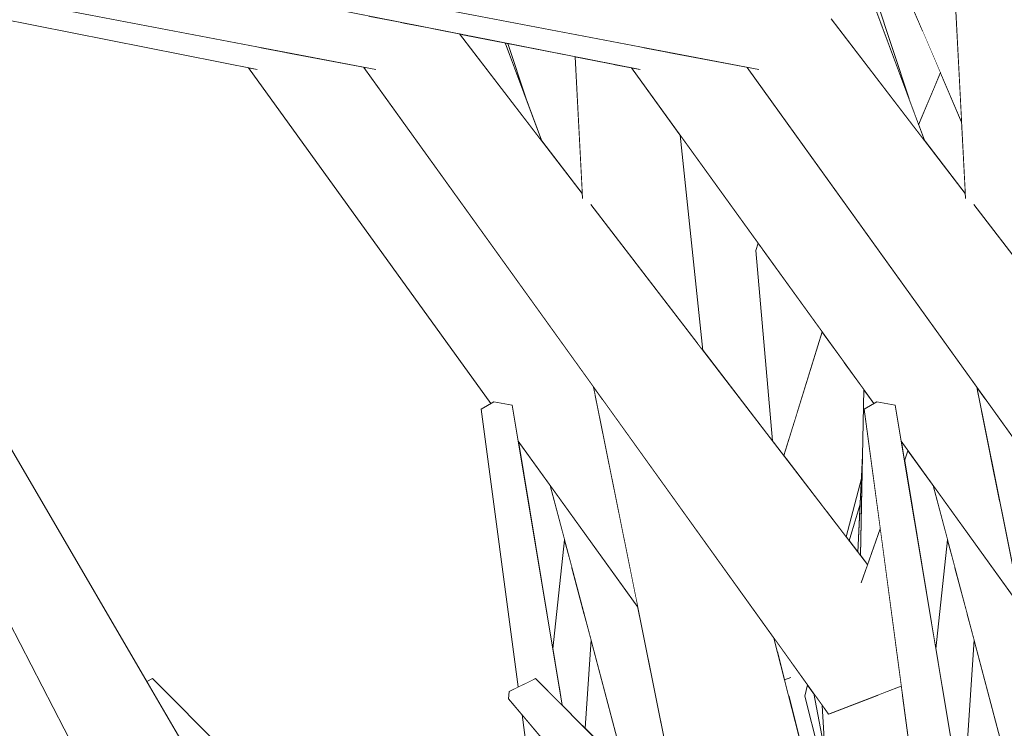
# Model space of a CAD drawing. Extents: x -289599 to -184549, y 66678 to 295474.
# Tile 475 of 656: x -250776 to -250657, y 71826 to 71912. Entities that reach past the tile are written whole.
import ezdxf

# ---------------------------------------------------------------- set-up
doc = ezdxf.new("R2010")
doc.units = 0
doc.header["$MEASUREMENT"] = 0
doc.linetypes.add('Wipeout_Contour', pattern=[1000, 0, -1000])
doc.layers.add('arch drzewa', color=8, linetype='Continuous')
doc.layers.add('Model drzwi', color=8, linetype='Continuous')
doc.layers.add('arch drzewa_Nr_Pióra__4', color=8, linetype='Continuous', lineweight=9)

msp = doc.modelspace()

# ---------------------------------------------------------------- wipeouts: each hides what was drawn before it
at = {"color": 254, "linetype": 'Wipeout_Contour', "lineweight": 0, "ltscale": 1022816.871110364}
msp.add_wipeout([(-250663.32, 71846.97), (-250664.44, 71830.88), (-250664.32, 71830.19), (-250662.98, 71845.67)], dxfattribs=at).dxf.layer = 'arch drzewa'
at = {"color": 254, "linetype": 'Wipeout_Contour', "lineweight": 0, "ltscale": 767099.983765}
msp.add_wipeout([(-250661.49, 71840.07), (-250661.67, 71821), (-250660.61, 71836.75)], dxfattribs=at).dxf.layer = 'arch drzewa'
at = {"color": 254, "linetype": 'Wipeout_Contour', "lineweight": 0, "ltscale": 4092481.19224571}
msp.add_wipeout([(-250800.44, 71916.19), (-250792.13, 71907.91), (-250777.71, 71861.19), (-250760.54, 71831.73), (-250759.84, 71832.08), (-250742.65, 71814.82), (-250735.85, 71797.05), (-250723.82, 71782.11), (-250714.4, 71821.68), (-250715.21, 71827.7), (-250716.84, 71829.63), (-250716.75, 71830.52), (-250715.66, 71831.06), (-250720.14, 71864.62), (-250718.97, 71865.31), (-250748.24, 71905.86)], dxfattribs=at).dxf.layer = 'Model drzwi'
at = {"color": 254, "linetype": 'Wipeout_Contour', "lineweight": 0, "ltscale": 1278708.736434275}
msp.add_wipeout([(-250686.71, 71884.7), (-250696.1, 71897.71), (-250693.37, 71871.73), (-250684.98, 71860.81), (-250686.98, 71883.81)], dxfattribs=at).dxf.layer = 'Model drzwi'
at = {"color": 254, "linetype": 'Wipeout_Contour', "lineweight": 0, "ltscale": 767222.391804}
msp.add_wipeout([(-250707.59, 71826.07), (-250702.75, 71821.21), (-250706.87, 71836.75)], dxfattribs=at).dxf.layer = 'Model drzwi'

# ---------------------------------------------------------------- next in the draw order: wipeouts: each hides what was drawn before it
at = {"color": 254, "linetype": 'Wipeout_Contour', "lineweight": 0, "ltscale": 1022925.503536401}
msp.add_wipeout([(-250697.33, 71907.7), (-250660.1, 71866.28), (-250660.3, 71867.3), (-250688.04, 71905.92)], dxfattribs=at).dxf.layer = 'arch drzewa'
at = {"color": 254, "linetype": 'Wipeout_Contour', "lineweight": 0, "ltscale": 767440.321427}
msp.add_wipeout([(-250758.47, 71818.72), (-250783.31, 71860.61), (-250787.08, 71858.02)], dxfattribs=at).dxf.layer = 'arch drzewa'
at = {"color": 254, "linetype": 'Wipeout_Contour', "lineweight": 0, "ltscale": 1022821.573307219}
msp.add_wipeout([(-250663.81, 71848.82), (-250665.24, 71835.67), (-250664.44, 71830.88), (-250663.32, 71846.97)], dxfattribs=at).dxf.layer = 'arch drzewa'
at = {"color": 254, "linetype": 'Wipeout_Contour', "lineweight": 0, "ltscale": 767229.57585}
msp.add_wipeout([(-250696.39, 71814.82), (-250713.58, 71832.08), (-250716.75, 71830.52)], dxfattribs=at).dxf.layer = 'arch drzewa'
at = {"color": 254, "linetype": 'Wipeout_Contour', "lineweight": 0, "ltscale": 1278849.357587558}
msp.add_wipeout([(-250708.79, 71907.21), (-250716.94, 71908.82), (-250714.73, 71902.11), (-250712.88, 71897.11), (-250707.94, 71890.68)], dxfattribs=at).dxf.layer = 'Model drzwi'
at = {"color": 254, "linetype": 'Wipeout_Contour', "lineweight": 0, "ltscale": 1023016.539928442}
msp.add_wipeout([(-250711.82, 71855.39), (-250715.68, 71860.75), (-250711.5, 71835.67), (-250710.07, 71848.82)], dxfattribs=at).dxf.layer = 'Model drzwi'

# ---------------------------------------------------------------- next in the draw order: wipeouts: each hides what was drawn before it
at = {"color": 254, "linetype": 'Wipeout_Contour', "lineweight": 0, "ltscale": 1022929.432846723}
msp.add_wipeout([(-250697.55, 71907.74), (-250658.11, 71856.41), (-250660.1, 71866.28), (-250697.33, 71907.7)], dxfattribs=at).dxf.layer = 'arch drzewa'
at = {"color": 254, "linetype": 'Wipeout_Contour', "lineweight": 0, "ltscale": 1534788.489971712}
msp.add_wipeout([(-250758.47, 71818.72), (-250787.08, 71858.02), (-250768.08, 71821.32), (-250762.42, 71820.35), (-250762.27, 71819.95), (-250760.3, 71816.52)], dxfattribs=at).dxf.layer = 'arch drzewa'
at = {"color": 254, "linetype": 'Wipeout_Contour', "lineweight": 0, "ltscale": 1534203.497450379}
msp.add_wipeout([(-250664.32, 71830.19), (-250662.79, 71821), (-250662.79, 71820.96), (-250661.67, 71821), (-250661.49, 71840.07), (-250662.98, 71845.67)], dxfattribs=at).dxf.layer = 'arch drzewa'
at = {"color": 254, "linetype": 'Wipeout_Contour', "lineweight": 0, "ltscale": 767212.762993}
msp.add_wipeout([(-250716.75, 71830.52), (-250701.5, 71813.93), (-250696.39, 71814.82)], dxfattribs=at).dxf.layer = 'arch drzewa'

# ---------------------------------------------------------------- next in the draw order: wipeouts: each hides what was drawn before it
at = {"color": 254, "linetype": 'Wipeout_Contour', "lineweight": 0, "ltscale": 1790207.914623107}
msp.add_wipeout([(-250701.83, 71905.83), (-250657.51, 71853.41), (-250658.11, 71856.41), (-250697.55, 71907.74), (-250700.23, 71908.25), (-250700.77, 71907.96), (-250700.95, 71905.66)], dxfattribs=at).dxf.layer = 'arch drzewa'
at = {"color": 254, "linetype": 'Wipeout_Contour', "lineweight": 0, "ltscale": 767425.896613}
msp.add_wipeout([(-250752.06, 71817.19), (-250777.71, 71861.19), (-250783.31, 71860.61)], dxfattribs=at).dxf.layer = 'arch drzewa'
at = {"color": 254, "linetype": 'Wipeout_Contour', "lineweight": 0, "ltscale": 767236.366895}
msp.add_wipeout([(-250701.5, 71813.93), (-250716.75, 71830.52), (-250716.84, 71829.63)], dxfattribs=at).dxf.layer = 'arch drzewa'

# ---------------------------------------------------------------- next in the draw order: wipeouts: each hides what was drawn before it
at = {"color": 254, "linetype": 'Wipeout_Contour', "lineweight": 0, "ltscale": 767282.476945}
msp.add_wipeout([(-250700.62, 71908.33), (-250700.77, 71907.96), (-250700.23, 71908.25)], dxfattribs=at).dxf.layer = 'arch drzewa'
at = {"color": 254, "linetype": 'Wipeout_Contour', "lineweight": 0, "ltscale": 2045799.931299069}
msp.add_wipeout([(-250701.98, 71905.86), (-250672.71, 71865.31), (-250672.34, 71865.53), (-250670.15, 71865.11), (-250669.42, 71860.75), (-250654.95, 71840.69), (-250657.51, 71853.41), (-250701.83, 71905.83)], dxfattribs=at).dxf.layer = 'arch drzewa'
at = {"color": 254, "linetype": 'Wipeout_Contour', "lineweight": 0, "ltscale": 767394.71907}
msp.add_wipeout([(-250783.31, 71860.61), (-250758.47, 71818.72), (-250752.06, 71817.19)], dxfattribs=at).dxf.layer = 'arch drzewa'
at = {"color": 254, "linetype": 'Wipeout_Contour', "lineweight": 0, "ltscale": 767218.342764}
msp.add_wipeout([(-250716.84, 71829.63), (-250702.87, 71813.06), (-250701.5, 71813.93)], dxfattribs=at).dxf.layer = 'arch drzewa'

# ---------------------------------------------------------------- next in the draw order: wipeouts: each hides what was drawn before it
at = {"color": 254, "linetype": 'Wipeout_Contour', "lineweight": 0, "ltscale": 1278699.288870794}
msp.add_wipeout([(-250676.7, 71925.17), (-250676.57, 71923.95), (-250668.47, 71902.11), (-250675.74, 71924.26), (-250676.38, 71924.32)], dxfattribs=at).dxf.layer = 'arch drzewa'
at = {"color": 254, "linetype": 'Wipeout_Contour', "lineweight": 0, "ltscale": 1278914.584704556}
msp.add_wipeout([(-250735.53, 71915), (-250774.66, 71920.24), (-250700.95, 71905.66), (-250700.77, 71907.96), (-250700.62, 71908.33)], dxfattribs=at).dxf.layer = 'arch drzewa'
at = {"color": 254, "linetype": 'Wipeout_Contour', "lineweight": 0, "ltscale": 767493.70194}
msp.add_wipeout([(-250774.55, 71818.72), (-250801.96, 71860.61), (-250808.43, 71858.02)], dxfattribs=at).dxf.layer = 'arch drzewa'
at = {"color": 254, "linetype": 'Wipeout_Contour', "lineweight": 0, "ltscale": 1022766.60539308}
msp.add_wipeout([(-250654.95, 71840.69), (-250665.56, 71855.39), (-250651.35, 71801.86), (-250647.27, 71802.49)], dxfattribs=at).dxf.layer = 'arch drzewa'
at = {"color": 254, "linetype": 'Wipeout_Contour', "lineweight": 0, "ltscale": 1022992.792340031}
msp.add_wipeout([(-250709.58, 71846.97), (-250710.7, 71830.88), (-250710.58, 71830.19), (-250709.24, 71845.67)], dxfattribs=at).dxf.layer = 'arch drzewa'
at = {"color": 254, "linetype": 'Wipeout_Contour', "lineweight": 0, "ltscale": 1022975.220228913}
msp.add_wipeout([(-250707.88, 71826.36), (-250707.59, 71826.07), (-250706.87, 71836.75), (-250707.75, 71840.07)], dxfattribs=at).dxf.layer = 'arch drzewa'
at = {"color": 254, "linetype": 'Wipeout_Contour', "lineweight": 0, "ltscale": 1023148.5004326}
msp.add_wipeout([(-250760.54, 71831.73), (-250757.24, 71826.07), (-250742.65, 71814.82), (-250759.84, 71832.08)], dxfattribs=at).dxf.layer = 'arch drzewa'

# ---------------------------------------------------------------- next in the draw order: linework, layer by layer
at = {"layer": 'arch drzewa_Nr_Pióra__4', "linetype": 'Continuous'}
for p, q in [((-250759.84, 71832.08), (-250760.54, 71831.73)), ((-250742.65, 71814.82), (-250759.84, 71832.08))]:
    msp.add_line(p, q, dxfattribs=at)

# ---------------------------------------------------------------- next in the draw order: wipeouts: each hides what was drawn before it
at = {"color": 254, "linetype": 'Wipeout_Contour', "lineweight": 0, "ltscale": 1022958.288333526}
msp.add_wipeout([(-250683.59, 71924.37), (-250677.89, 71911.77), (-250666.62, 71897.11), (-250676.57, 71923.95)], dxfattribs=at).dxf.layer = 'arch drzewa'
at = {"color": 254, "linetype": 'Wipeout_Contour', "lineweight": 0, "ltscale": 767143.153465}
msp.add_wipeout([(-250665.53, 71820.89), (-250672.34, 71865.53), (-250673.87, 71864.62)], dxfattribs=at).dxf.layer = 'arch drzewa'
at = {"color": 254, "linetype": 'Wipeout_Contour', "lineweight": 0, "ltscale": 1534891.746144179}
msp.add_wipeout([(-250774.55, 71818.72), (-250808.43, 71858.02), (-250787.55, 71821.67), (-250779.73, 71820.35), (-250779.58, 71819.95), (-250777.36, 71816.52)], dxfattribs=at).dxf.layer = 'arch drzewa'
at = {"color": 254, "linetype": 'Wipeout_Contour', "lineweight": 0, "ltscale": 1022997.494094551}
msp.add_wipeout([(-250711.5, 71835.67), (-250710.7, 71830.88), (-250709.58, 71846.97), (-250710.07, 71848.82)], dxfattribs=at).dxf.layer = 'arch drzewa'

# ---------------------------------------------------------------- next in the draw order: wipeouts: each hides what was drawn before it
at = {"color": 254, "linetype": 'Wipeout_Contour', "lineweight": 0, "ltscale": 767125.740217}
msp.add_wipeout([(-250673.87, 71864.62), (-250668.14, 71821.68), (-250665.53, 71820.89)], dxfattribs=at).dxf.layer = 'arch drzewa'
at = {"color": 254, "linetype": 'Wipeout_Contour', "lineweight": 0, "ltscale": 767483.330116}
msp.add_wipeout([(-250772.17, 71817.19), (-250799.46, 71861.19), (-250801.96, 71860.61)], dxfattribs=at).dxf.layer = 'arch drzewa'
at = {"color": 254, "linetype": 'Wipeout_Contour', "lineweight": 0, "ltscale": 1278730.438744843}
msp.add_wipeout([(-250709.24, 71845.67), (-250710.58, 71830.19), (-250710.36, 71828.85), (-250707.88, 71826.36), (-250707.75, 71840.07)], dxfattribs=at).dxf.layer = 'arch drzewa'

# ---------------------------------------------------------------- next in the draw order: wipeouts: each hides what was drawn before it
at = {"color": 254, "linetype": 'Wipeout_Contour', "lineweight": 0, "ltscale": 767137.245342}
msp.add_wipeout([(-250662.79, 71821), (-250670.15, 71865.11), (-250672.34, 71865.53)], dxfattribs=at).dxf.layer = 'arch drzewa'
at = {"color": 254, "linetype": 'Wipeout_Contour', "lineweight": 0, "ltscale": 767446.98041}
msp.add_wipeout([(-250801.96, 71860.61), (-250774.55, 71818.72), (-250772.17, 71817.19)], dxfattribs=at).dxf.layer = 'arch drzewa'

# ---------------------------------------------------------------- next in the draw order: linework, layer by layer
at = {"layer": 'arch drzewa_Nr_Pióra__4', "linetype": 'Continuous'}
for p, q in [((-250752.06, 71817.19), (-250777.71, 71861.19)), ((-250768.08, 71821.32), (-250787.08, 71858.02))]:
    msp.add_line(p, q, dxfattribs=at)

# ---------------------------------------------------------------- next in the draw order: wipeouts: each hides what was drawn before it
at = {"color": 254, "linetype": 'Wipeout_Contour', "lineweight": 0, "ltscale": 767119.283913}
msp.add_wipeout([(-250672.34, 71865.53), (-250665.53, 71820.89), (-250662.79, 71821)], dxfattribs=at).dxf.layer = 'arch drzewa'

# ---------------------------------------------------------------- next in the draw order: wipeouts: each hides what was drawn before it
at = {"color": 254, "linetype": 'Wipeout_Contour', "lineweight": 0, "ltscale": 1789981.778475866}
msp.add_wipeout([(-250682.46, 71909.14), (-250627.51, 71844.99), (-250627.21, 71845.84), (-250660.63, 71889.32), (-250661.65, 71890.09), (-250661.68, 71890.68), (-250677.89, 71911.77)], dxfattribs=at).dxf.layer = 'arch drzewa'

# ---------------------------------------------------------------- next in the draw order: wipeouts: each hides what was drawn before it
at = {"color": 254, "linetype": 'Wipeout_Contour', "lineweight": 0, "ltscale": 1278413.607136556}
msp.add_wipeout([(-250682.46, 71909.14), (-250622.76, 71831.3), (-250621.38, 71832.19), (-250627.98, 71843.66), (-250627.51, 71844.99)], dxfattribs=at).dxf.layer = 'arch drzewa'

# ---------------------------------------------------------------- next in the draw order: wipeouts: each hides what was drawn before it
at = {"color": 254, "linetype": 'Wipeout_Contour', "lineweight": 0, "ltscale": 1278647.89419735}
msp.add_wipeout([(-250687.86, 71905.89), (-250622.76, 71831.3), (-250682.46, 71909.14), (-250685.76, 71907.96), (-250686.66, 71905.66)], dxfattribs=at).dxf.layer = 'arch drzewa'

# ---------------------------------------------------------------- next in the draw order: wipeouts: each hides what was drawn before it
at = {"color": 254, "linetype": 'Wipeout_Contour', "lineweight": 0, "ltscale": 767274.223605}
msp.add_wipeout([(-250710.18, 71971.27), (-250682.46, 71909.14), (-250677.89, 71911.77)], dxfattribs=at).dxf.layer = 'arch drzewa'
at = {"color": 254, "linetype": 'Wipeout_Contour', "lineweight": 0, "ltscale": 1022830.024108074}
msp.add_wipeout([(-250687.86, 71905.89), (-250688.04, 71905.92), (-250631.93, 71827.79), (-250622.76, 71831.3)], dxfattribs=at).dxf.layer = 'arch drzewa'

# ---------------------------------------------------------------- next in the draw order: wipeouts: each hides what was drawn before it
at = {"color": 254, "linetype": 'Wipeout_Contour', "lineweight": 0, "ltscale": 767326.839771}
msp.add_wipeout([(-250682.46, 71909.14), (-250710.18, 71971.27), (-250714.52, 71970.36)], dxfattribs=at).dxf.layer = 'arch drzewa'
at = {"color": 254, "linetype": 'Wipeout_Contour', "lineweight": 0, "ltscale": 1022849.683637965}
msp.add_wipeout([(-250663.41, 71924.52), (-250647.67, 71872.45), (-250647.11, 71871.73), (-250652.58, 71923.95)], dxfattribs=at).dxf.layer = 'arch drzewa'
at = {"color": 254, "linetype": 'Wipeout_Contour', "lineweight": 0, "ltscale": 767181.611921}
msp.add_wipeout([(-250666.9, 71910.5), (-250665.34, 71903.72), (-250664.68, 71905.3)], dxfattribs=at).dxf.layer = 'arch drzewa'
at = {"color": 254, "linetype": 'Wipeout_Contour', "lineweight": 0, "ltscale": 1022717.794345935}
msp.add_wipeout([(-250659.37, 71866), (-250631.5, 71807.07), (-250631.66, 71809.98), (-250638.53, 71836.97)], dxfattribs=at).dxf.layer = 'arch drzewa'
at = {"color": 254, "linetype": 'Wipeout_Contour', "lineweight": 0, "ltscale": 1278554.665422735}
msp.add_wipeout([(-250669.03, 71858.39), (-250665.24, 71835.67), (-250663.81, 71848.82), (-250665.56, 71855.39), (-250668.6, 71859.61)], dxfattribs=at).dxf.layer = 'arch drzewa'
at = {"color": 254, "linetype": 'Wipeout_Contour', "lineweight": 0, "ltscale": 1278596.123251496}
msp.add_wipeout([(-250676.06, 71849.2), (-250675.7, 71848.73), (-250674.37, 71853.14), (-250674.35, 71853.42), (-250674.22, 71856.25)], dxfattribs=at).dxf.layer = 'arch drzewa'
at = {"color": 254, "linetype": 'Wipeout_Contour', "lineweight": 0, "ltscale": 1278579.777931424}
msp.add_wipeout([(-250680.72, 71831.31), (-250681.07, 71829.97), (-250678.45, 71819.72), (-250678.66, 71823.52), (-250679.97, 71830.27)], dxfattribs=at).dxf.layer = 'arch drzewa'

# ---------------------------------------------------------------- next in the draw order: linework, layer by layer
at = {"layer": 'arch drzewa_Nr_Pióra__4', "linetype": 'Continuous'}
msp.add_line((-250665.24, 71835.67), (-250663.81, 71848.82), dxfattribs=at)

# ---------------------------------------------------------------- next in the draw order: wipeouts: each hides what was drawn before it
at = {"color": 254, "linetype": 'Wipeout_Contour', "lineweight": 0, "ltscale": 1534530.944480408}
msp.add_wipeout([(-250714.52, 71970.36), (-250691.72, 71914.23), (-250683.97, 71910.27), (-250684.03, 71910.23), (-250685.76, 71907.96), (-250682.46, 71909.14)], dxfattribs=at).dxf.layer = 'arch drzewa'
at = {"color": 254, "linetype": 'Wipeout_Contour', "lineweight": 0, "ltscale": 1790135.536382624}
msp.add_wipeout([(-250675.74, 71924.26), (-250668.47, 71902.11), (-250667.31, 71898.97), (-250665.34, 71903.72), (-250666.9, 71910.5), (-250673.96, 71927.07), (-250674.59, 71924.14)], dxfattribs=at).dxf.layer = 'arch drzewa'
at = {"color": 254, "linetype": 'Wipeout_Contour', "lineweight": 0, "ltscale": 1022864.723242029}
msp.add_wipeout([(-250647.67, 71872.45), (-250663.41, 71924.52), (-250661.65, 71890.09), (-250660.63, 71889.32)], dxfattribs=at).dxf.layer = 'arch drzewa'
at = {"color": 254, "linetype": 'Wipeout_Contour', "lineweight": 0, "ltscale": 1534331.67284967}
msp.add_wipeout([(-250678.45, 71852.31), (-250676.06, 71849.2), (-250674.22, 71856.25), (-250674.08, 71859.04), (-250673.93, 71866.99), (-250676.34, 71870.33)], dxfattribs=at).dxf.layer = 'arch drzewa'
at = {"color": 254, "linetype": 'Wipeout_Contour', "lineweight": 0, "ltscale": 1278422.225174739}
msp.add_wipeout([(-250660.3, 71867.3), (-250647.14, 71801.86), (-250631.35, 71804.23), (-250631.5, 71807.07), (-250659.37, 71866)], dxfattribs=at).dxf.layer = 'arch drzewa'
at = {"color": 254, "linetype": 'Wipeout_Contour', "lineweight": 0, "ltscale": 1278572.523762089}
msp.add_wipeout([(-250683.02, 71830.01), (-250678.61, 71812.66), (-250678.23, 71815.58), (-250678.45, 71819.72), (-250681.07, 71829.97)], dxfattribs=at).dxf.layer = 'arch drzewa'

# ---------------------------------------------------------------- next in the draw order: linework, layer by layer
at = {"layer": 'arch drzewa_Nr_Pióra__4', "linetype": 'Continuous'}
msp.add_line((-250627.21, 71845.84), (-250660.66, 71889.36), dxfattribs=at)

# ---------------------------------------------------------------- next in the draw order: wipeouts: each hides what was drawn before it
at = {"color": 254, "linetype": 'Wipeout_Contour', "lineweight": 0, "ltscale": 1022930.87954731}
msp.add_wipeout([(-250673.96, 71927.07), (-250662.12, 71899.28), (-250662.75, 71911.69), (-250673.45, 71929.47)], dxfattribs=at).dxf.layer = 'arch drzewa'
at = {"color": 254, "linetype": 'Wipeout_Contour', "lineweight": 0, "ltscale": 1023079.072783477}
msp.add_wipeout([(-250761.73, 71923.24), (-250683.97, 71910.27), (-250691.72, 71914.23), (-250691.87, 71914.61)], dxfattribs=at).dxf.layer = 'arch drzewa'
at = {"color": 254, "linetype": 'Wipeout_Contour', "lineweight": 0, "ltscale": 1022908.232396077}
msp.add_wipeout([(-250683.6, 71859.02), (-250678.45, 71852.31), (-250676.34, 71870.33), (-250678.95, 71873.95)], dxfattribs=at).dxf.layer = 'arch drzewa'
at = {"color": 254, "linetype": 'Wipeout_Contour', "lineweight": 0, "ltscale": 767155.265418}
msp.add_wipeout([(-250675.7, 71848.73), (-250674.65, 71847.36), (-250674.37, 71853.14)], dxfattribs=at).dxf.layer = 'arch drzewa'
at = {"color": 254, "linetype": 'Wipeout_Contour', "lineweight": 0, "ltscale": 1534166.238984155}
msp.add_wipeout([(-250662.79, 71808.31), (-250659.81, 71785.68), (-250657.19, 71823.87), (-250660.61, 71836.75), (-250661.51, 71823.37), (-250661.67, 71821)], dxfattribs=at).dxf.layer = 'arch drzewa'
at = {"color": 254, "linetype": 'Wipeout_Contour', "lineweight": 0, "ltscale": 767154.794297}
msp.add_wipeout([(-250680.89, 71831.54), (-250681.07, 71829.97), (-250680.72, 71831.31)], dxfattribs=at).dxf.layer = 'arch drzewa'
at = {"color": 254, "linetype": 'Wipeout_Contour', "lineweight": 0, "ltscale": 767147.001864}
msp.add_wipeout([(-250679.97, 71830.27), (-250678.66, 71823.52), (-250678.95, 71828.83)], dxfattribs=at).dxf.layer = 'arch drzewa'
at = {"color": 254, "linetype": 'Wipeout_Contour', "lineweight": 0, "ltscale": 1278537.632054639}
msp.add_wipeout([(-250672.24, 71830.07), (-250678.05, 71827.85), (-250670.81, 71810.46), (-250668.14, 71821.68), (-250669.26, 71830.03)], dxfattribs=at).dxf.layer = 'arch drzewa'

# ---------------------------------------------------------------- next in the draw order: linework, layer by layer
at = {"layer": 'arch drzewa_Nr_Pióra__4', "linetype": 'Continuous'}
for p, q in [((-250647.14, 71801.86), (-250660.3, 71867.3)), ((-250651.35, 71801.86), (-250665.56, 71855.39)), ((-250661.67, 71821), (-250660.61, 71836.75))]:
    msp.add_line(p, q, dxfattribs=at)

# ---------------------------------------------------------------- next in the draw order: wipeouts: each hides what was drawn before it
at = {"color": 254, "linetype": 'Wipeout_Contour', "lineweight": 0, "ltscale": 1023139.110205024}
msp.add_wipeout([(-250762.92, 71920.24), (-250684.03, 71910.23), (-250683.97, 71910.27), (-250761.73, 71923.24)], dxfattribs=at).dxf.layer = 'arch drzewa'
at = {"color": 254, "linetype": 'Wipeout_Contour', "lineweight": 0, "ltscale": 1278617.574556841}
msp.add_wipeout([(-250664.68, 71905.3), (-250667.31, 71898.97), (-250666.62, 71897.11), (-250661.68, 71890.68), (-250662.12, 71899.28)], dxfattribs=at).dxf.layer = 'arch drzewa'
at = {"color": 254, "linetype": 'Wipeout_Contour', "lineweight": 0, "ltscale": 1022939.208794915}
msp.add_wipeout([(-250686.11, 71883.88), (-250686.98, 71883.81), (-250681.95, 71864.33), (-250678.95, 71873.95)], dxfattribs=at).dxf.layer = 'arch drzewa'
at = {"color": 254, "linetype": 'Wipeout_Contour', "lineweight": 0, "ltscale": 767141.282024}
msp.add_wipeout([(-250671.94, 71850.16), (-250674.25, 71843.66), (-250670.12, 71836.49)], dxfattribs=at).dxf.layer = 'arch drzewa'
at = {"color": 254, "linetype": 'Wipeout_Contour', "lineweight": 0, "ltscale": 1790044.205063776}
msp.add_wipeout([(-250680.89, 71831.54), (-250684.79, 71836.97), (-250684.44, 71835.59), (-250682.77, 71832.19), (-250683.49, 71831.85), (-250683.02, 71830.01), (-250681.07, 71829.97)], dxfattribs=at).dxf.layer = 'arch drzewa'
at = {"color": 254, "linetype": 'Wipeout_Contour', "lineweight": 0, "ltscale": 767124.250918}
msp.add_wipeout([(-250669.41, 71831.16), (-250672.24, 71830.07), (-250669.26, 71830.03)], dxfattribs=at).dxf.layer = 'arch drzewa'
at = {"color": 254, "linetype": 'Wipeout_Contour', "lineweight": 0, "ltscale": 1278546.829258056}
msp.add_wipeout([(-250678.95, 71828.83), (-250676.63, 71786.03), (-250670.81, 71810.46), (-250678.05, 71827.85), (-250678.2, 71827.79)], dxfattribs=at).dxf.layer = 'arch drzewa'

# ---------------------------------------------------------------- next in the draw order: linework, layer by layer
at = {"layer": 'arch drzewa_Nr_Pióra__4', "linetype": 'Continuous'}
for p, q in [((-250661.65, 71890.08), (-250663.41, 71924.52)), ((-250667.31, 71898.97), (-250664.68, 71905.3))]:
    msp.add_line(p, q, dxfattribs=at)

# ---------------------------------------------------------------- next in the draw order: wipeouts: each hides what was drawn before it
at = {"color": 254, "linetype": 'Wipeout_Contour', "lineweight": 0, "ltscale": 1023064.069069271}
msp.add_wipeout([(-250684.03, 71910.23), (-250762.92, 71920.24), (-250686.66, 71905.66), (-250685.76, 71907.96)], dxfattribs=at).dxf.layer = 'arch drzewa'
at = {"color": 254, "linetype": 'Wipeout_Contour', "lineweight": 0, "ltscale": 1022930.706298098}
msp.add_wipeout([(-250681.95, 71864.33), (-250686.98, 71883.81), (-250684.98, 71860.81), (-250683.6, 71859.02)], dxfattribs=at).dxf.layer = 'arch drzewa'
at = {"color": 254, "linetype": 'Wipeout_Contour', "lineweight": 0, "ltscale": 767164.355488}
msp.add_wipeout([(-250682.77, 71832.19), (-250684.44, 71835.59), (-250683.5, 71831.91)], dxfattribs=at).dxf.layer = 'arch drzewa'

# ---------------------------------------------------------------- next in the draw order: wipeouts: each hides what was drawn before it
at = {"color": 254, "linetype": 'Wipeout_Contour', "lineweight": 0, "ltscale": 1023101.415322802}
msp.add_wipeout([(-250734.3, 71905.92), (-250743.59, 71907.7), (-250706.36, 71866.28), (-250706.57, 71867.3)], dxfattribs=at).dxf.layer = 'arch drzewa'
at = {"color": 254, "linetype": 'Wipeout_Contour', "lineweight": 0, "ltscale": 767220.131641}
msp.add_wipeout([(-250686.98, 71883.81), (-250686.11, 71883.88), (-250686.71, 71884.7)], dxfattribs=at).dxf.layer = 'arch drzewa'
at = {"color": 254, "linetype": 'Wipeout_Contour', "lineweight": 0, "ltscale": 767161.814166}
msp.add_wipeout([(-250682.77, 71832.19), (-250683.5, 71831.91), (-250683.49, 71831.85)], dxfattribs=at).dxf.layer = 'arch drzewa'

# ---------------------------------------------------------------- next in the draw order: wipeouts: each hides what was drawn before it
at = {"color": 254, "linetype": 'Wipeout_Contour', "lineweight": 0, "ltscale": 1023105.345235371}
msp.add_wipeout([(-250743.81, 71907.74), (-250704.38, 71856.41), (-250706.36, 71866.28), (-250743.59, 71907.7)], dxfattribs=at).dxf.layer = 'arch drzewa'

# ---------------------------------------------------------------- next in the draw order: wipeouts: each hides what was drawn before it
at = {"color": 254, "linetype": 'Wipeout_Contour', "lineweight": 0, "ltscale": 1790515.759550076}
msp.add_wipeout([(-250748.09, 71905.83), (-250703.77, 71853.41), (-250704.38, 71856.41), (-250743.81, 71907.74), (-250746.49, 71908.25), (-250747.04, 71907.96), (-250747.21, 71905.66)], dxfattribs=at).dxf.layer = 'arch drzewa'

# ---------------------------------------------------------------- next in the draw order: wipeouts: each hides what was drawn before it
at = {"color": 254, "linetype": 'Wipeout_Contour', "lineweight": 0, "ltscale": 767414.4086}
msp.add_wipeout([(-250747.04, 71907.96), (-250746.49, 71908.25), (-250746.88, 71908.33)], dxfattribs=at).dxf.layer = 'arch drzewa'
at = {"color": 254, "linetype": 'Wipeout_Contour', "lineweight": 0, "ltscale": 2046151.761784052}
msp.add_wipeout([(-250748.09, 71905.83), (-250748.24, 71905.86), (-250718.97, 71865.31), (-250718.6, 71865.53), (-250716.41, 71865.11), (-250715.68, 71860.75), (-250701.21, 71840.69), (-250703.77, 71853.41)], dxfattribs=at).dxf.layer = 'arch drzewa'

# ---------------------------------------------------------------- next in the draw order: wipeouts: each hides what was drawn before it
at = {"color": 254, "linetype": 'Wipeout_Contour', "lineweight": 0, "ltscale": 1534973.543435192}
msp.add_wipeout([(-250781.79, 71915), (-250801.95, 71917.7), (-250800.44, 71916.19), (-250747.21, 71905.66), (-250747.04, 71907.96), (-250746.88, 71908.33)], dxfattribs=at).dxf.layer = 'arch drzewa'
at = {"color": 254, "linetype": 'Wipeout_Contour', "lineweight": 0, "ltscale": 767325.875331}
msp.add_wipeout([(-250716.94, 71908.82), (-250717.25, 71908.88), (-250714.73, 71902.11)], dxfattribs=at).dxf.layer = 'arch drzewa'
at = {"color": 254, "linetype": 'Wipeout_Contour', "lineweight": 0, "ltscale": 1278780.299463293}
msp.add_wipeout([(-250720.14, 71864.62), (-250713.89, 71831.92), (-250713.58, 71832.08), (-250713.48, 71831.98), (-250718.6, 71865.53)], dxfattribs=at).dxf.layer = 'arch drzewa'
at = {"color": 254, "linetype": 'Wipeout_Contour', "lineweight": 0, "ltscale": 1278686.688584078}
msp.add_wipeout([(-250711.82, 71855.39), (-250702.75, 71821.21), (-250696.39, 71814.82), (-250695.59, 71812.74), (-250701.21, 71840.69)], dxfattribs=at).dxf.layer = 'arch drzewa'

# ---------------------------------------------------------------- next in the draw order: wipeouts: each hides what was drawn before it
at = {"color": 254, "linetype": 'Wipeout_Contour', "lineweight": 0, "ltscale": 767328.85576}
msp.add_wipeout([(-250722.77, 71909.98), (-250712.88, 71897.11), (-250717.25, 71908.88)], dxfattribs=at).dxf.layer = 'arch drzewa'
at = {"color": 254, "linetype": 'Wipeout_Contour', "lineweight": 0, "ltscale": 767267.236577}
msp.add_wipeout([(-250720.14, 71864.62), (-250715.66, 71831.06), (-250713.89, 71831.92)], dxfattribs=at).dxf.layer = 'arch drzewa'
at = {"color": 254, "linetype": 'Wipeout_Contour', "lineweight": 0, "ltscale": 1022987.661885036}
msp.add_wipeout([(-250712.47, 71824.44), (-250715.21, 71827.7), (-250714.4, 71821.68), (-250711.79, 71820.89)], dxfattribs=at).dxf.layer = 'arch drzewa'

# ---------------------------------------------------------------- next in the draw order: wipeouts: each hides what was drawn before it
at = {"color": 254, "linetype": 'Wipeout_Contour', "lineweight": 0, "ltscale": 1023019.358633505}
msp.add_wipeout([(-250718.6, 71865.53), (-250710.84, 71829.33), (-250710.36, 71828.85), (-250716.41, 71865.11)], dxfattribs=at).dxf.layer = 'arch drzewa'

# ---------------------------------------------------------------- next in the draw order: wipeouts: each hides what was drawn before it
at = {"color": 254, "linetype": 'Wipeout_Contour', "lineweight": 0, "ltscale": 767260.529365}
msp.add_wipeout([(-250718.6, 71865.53), (-250713.48, 71831.98), (-250710.84, 71829.33)], dxfattribs=at).dxf.layer = 'arch drzewa'

# ---------------------------------------------------------------- next in the draw order: wipeouts: each hides what was drawn before it
at = {"color": 254, "linetype": 'Wipeout_Contour', "lineweight": 0, "ltscale": 2046073.454127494}
msp.add_wipeout([(-250728.72, 71909.14), (-250673.77, 71844.99), (-250673.47, 71845.84), (-250706.9, 71889.32), (-250707.91, 71890.09), (-250707.94, 71890.68), (-250722.77, 71909.98), (-250726.11, 71910.64)], dxfattribs=at).dxf.layer = 'arch drzewa'

# ---------------------------------------------------------------- next in the draw order: wipeouts: each hides what was drawn before it
at = {"color": 254, "linetype": 'Wipeout_Contour', "lineweight": 0, "ltscale": 1278637.943660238}
msp.add_wipeout([(-250673.77, 71844.99), (-250728.72, 71909.14), (-250669.51, 71831.95), (-250670.12, 71836.49), (-250674.25, 71843.66)], dxfattribs=at).dxf.layer = 'arch drzewa'

# ---------------------------------------------------------------- next in the draw order: wipeouts: each hides what was drawn before it
at = {"color": 254, "linetype": 'Wipeout_Contour', "lineweight": 0, "ltscale": 1534576.455034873}
msp.add_wipeout([(-250732.92, 71905.66), (-250734.12, 71905.89), (-250669.5, 71831.86), (-250669.51, 71831.95), (-250728.72, 71909.14), (-250732.02, 71907.96)], dxfattribs=at).dxf.layer = 'arch drzewa'

# ---------------------------------------------------------------- next in the draw order: wipeouts: each hides what was drawn before it
at = {"color": 254, "linetype": 'Wipeout_Contour', "lineweight": 0, "ltscale": 767363.292267}
msp.add_wipeout([(-250726.11, 71910.64), (-250729.71, 71911.35), (-250728.72, 71909.14)], dxfattribs=at).dxf.layer = 'arch drzewa'
at = {"color": 254, "linetype": 'Wipeout_Contour', "lineweight": 0, "ltscale": 1278714.280436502}
msp.add_wipeout([(-250734.12, 71905.89), (-250734.3, 71905.92), (-250678.2, 71827.79), (-250669.41, 71831.16), (-250669.5, 71831.86)], dxfattribs=at).dxf.layer = 'arch drzewa'

# ---------------------------------------------------------------- next in the draw order: linework, layer by layer
at = {"layer": 'arch drzewa_Nr_Pióra__4', "linetype": 'Continuous'}
for p, q in [((-250662.12, 71899.28), (-250673.96, 71927.07)), ((-250666.62, 71897.11), (-250676.57, 71923.95)), ((-250668.47, 71902.11), (-250675.74, 71924.26)), ((-250661.68, 71890.68), (-250677.89, 71911.77)), ((-250712.88, 71897.11), (-250717.25, 71908.88)), ((-250714.73, 71902.11), (-250716.94, 71908.82)), ((-250686.98, 71883.81), (-250686.71, 71884.7)), ((-250718.6, 71865.53), (-250720.14, 71864.62)), ((-250715.66, 71831.06), (-250720.14, 71864.62)), ((-250716.41, 71865.11), (-250718.6, 71865.53)), ((-250710.36, 71828.85), (-250716.41, 71865.11)), ((-250711.5, 71835.67), (-250710.07, 71848.82)), ((-250713.58, 71832.08), (-250716.75, 71830.52)), ((-250716.75, 71830.52), (-250716.84, 71829.63)), ((-250714.4, 71821.68), (-250715.21, 71827.7))]:
    msp.add_line(p, q, dxfattribs=at)

# ---------------------------------------------------------------- next in the draw order: wipeouts: each hides what was drawn before it
at = {"color": 254, "linetype": 'Wipeout_Contour', "lineweight": 0, "ltscale": 767367.110986}
msp.add_wipeout([(-250729.71, 71911.35), (-250729.9, 71911.39), (-250728.72, 71909.14)], dxfattribs=at).dxf.layer = 'arch drzewa'
at = {"color": 254, "linetype": 'Wipeout_Contour', "lineweight": 0, "ltscale": 1278765.304537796}
msp.add_wipeout([(-250701.98, 71905.86), (-250704.16, 71906.29), (-250693.93, 71872.45), (-250693.37, 71871.73), (-250696.1, 71897.71)], dxfattribs=at).dxf.layer = 'arch drzewa'
at = {"color": 254, "linetype": 'Wipeout_Contour', "lineweight": 0, "ltscale": 1534313.698213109}
msp.add_wipeout([(-250673.93, 71866.99), (-250674.32, 71846.93), (-250673.47, 71845.84), (-250671.94, 71850.16), (-250673.87, 71864.62), (-250672.71, 71865.31)], dxfattribs=at).dxf.layer = 'arch drzewa'
at = {"color": 254, "linetype": 'Wipeout_Contour', "lineweight": 0, "ltscale": 1022893.715748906}
msp.add_wipeout([(-250684.79, 71836.97), (-250705.63, 71866), (-250677.77, 71807.07), (-250677.92, 71809.98)], dxfattribs=at).dxf.layer = 'arch drzewa'
at = {"color": 254, "linetype": 'Wipeout_Contour', "lineweight": 0, "ltscale": 767147.429378}
msp.add_wipeout([(-250669.42, 71860.75), (-250669.03, 71858.39), (-250668.6, 71859.61)], dxfattribs=at).dxf.layer = 'arch drzewa'

# ---------------------------------------------------------------- next in the draw order: linework, layer by layer
at = {"layer": 'arch drzewa_Nr_Pióra__4', "linetype": 'Continuous'}
for p, q in [((-250672.34, 71865.53), (-250673.87, 71864.62)), ((-250670.15, 71865.11), (-250672.34, 71865.53)), ((-250662.79, 71821), (-250670.15, 71865.11)), ((-250654.95, 71840.69), (-250669.42, 71860.75)), ((-250669.03, 71858.39), (-250668.6, 71859.61))]:
    msp.add_line(p, q, dxfattribs=at)

# ---------------------------------------------------------------- next in the draw order: wipeouts: each hides what was drawn before it
at = {"color": 254, "linetype": 'Wipeout_Contour', "lineweight": 0, "ltscale": 1534742.458124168}
msp.add_wipeout([(-250729.9, 71911.39), (-250734.01, 71912.2), (-250730.23, 71910.27), (-250730.29, 71910.23), (-250732.02, 71907.96), (-250728.72, 71909.14)], dxfattribs=at).dxf.layer = 'arch drzewa'
at = {"color": 254, "linetype": 'Wipeout_Contour', "lineweight": 0, "ltscale": 1278798.107569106}
msp.add_wipeout([(-250704.16, 71906.29), (-250708.79, 71907.21), (-250707.91, 71890.09), (-250706.9, 71889.32), (-250693.93, 71872.45)], dxfattribs=at).dxf.layer = 'arch drzewa'
at = {"color": 254, "linetype": 'Wipeout_Contour', "lineweight": 0, "ltscale": 1534366.828858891}
msp.add_wipeout([(-250705.63, 71866), (-250706.57, 71867.3), (-250695.59, 71812.74), (-250691.54, 71802.14), (-250677.61, 71804.23), (-250677.77, 71807.07)], dxfattribs=at).dxf.layer = 'arch drzewa'
at = {"color": 254, "linetype": 'Wipeout_Contour', "lineweight": 0, "ltscale": 767154.69853}
msp.add_wipeout([(-250674.65, 71847.36), (-250674.32, 71846.93), (-250674.08, 71859.04)], dxfattribs=at).dxf.layer = 'arch drzewa'

# ---------------------------------------------------------------- next in the draw order: linework, layer by layer
at = {"layer": 'arch drzewa_Nr_Pióra__4', "linetype": 'Continuous'}
for p, q in [((-250707.94, 71890.68), (-250722.77, 71909.98)), ((-250707.91, 71890.08), (-250708.79, 71907.21)), ((-250672.71, 71865.31), (-250701.98, 71905.86)), ((-250631.93, 71827.79), (-250688.04, 71905.92)), ((-250693.37, 71871.73), (-250696.1, 71897.71)), ((-250673.47, 71845.84), (-250706.92, 71889.36)), ((-250684.98, 71860.81), (-250686.98, 71883.81)), ((-250683.6, 71859.02), (-250678.95, 71873.95)), ((-250695.59, 71812.74), (-250706.57, 71867.3)), ((-250674.32, 71846.93), (-250673.93, 71866.99)), ((-250668.14, 71821.68), (-250673.87, 71864.62)), ((-250701.21, 71840.69), (-250715.68, 71860.75)), ((-250674.65, 71847.36), (-250674.08, 71859.04)), ((-250676.06, 71849.2), (-250674.22, 71856.25)), ((-250702.75, 71821.21), (-250711.82, 71855.39)), ((-250675.7, 71848.73), (-250674.37, 71853.14)), ((-250674.25, 71843.64), (-250671.94, 71850.16)), ((-250707.59, 71826.07), (-250706.87, 71836.75)), ((-250677.92, 71809.98), (-250684.79, 71836.97)), ((-250696.39, 71814.82), (-250713.58, 71832.08)), ((-250682.76, 71832.2), (-250683.5, 71831.91)), ((-250681.07, 71829.97), (-250680.72, 71831.31)), ((-250669.41, 71831.16), (-250678.2, 71827.79)), ((-250678.45, 71819.72), (-250681.07, 71829.97)), ((-250678.66, 71823.52), (-250679.97, 71830.27)), ((-250702.87, 71813.06), (-250716.84, 71829.63)), ((-250676.63, 71786.03), (-250678.95, 71828.83))]:
    msp.add_line(p, q, dxfattribs=at)

# ---------------------------------------------------------------- next in the draw order: wipeouts: each hides what was drawn before it
at = {"color": 254, "linetype": 'Wipeout_Contour', "lineweight": 0, "ltscale": 1279137.794533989}
msp.add_wipeout([(-250807.44, 71923.17), (-250807.41, 71923.14), (-250730.23, 71910.27), (-250734.01, 71912.2), (-250759.56, 71917.25)], dxfattribs=at).dxf.layer = 'arch drzewa'

# ---------------------------------------------------------------- next in the draw order: wipeouts: each hides what was drawn before it
at = {"color": 254, "linetype": 'Wipeout_Contour', "lineweight": 0, "ltscale": 1023309.13582515}
msp.add_wipeout([(-250807.41, 71923.14), (-250803.82, 71919.56), (-250730.29, 71910.23), (-250730.23, 71910.27)], dxfattribs=at).dxf.layer = 'arch drzewa'

# ---------------------------------------------------------------- next in the draw order: wipeouts: each hides what was drawn before it
at = {"color": 254, "linetype": 'Wipeout_Contour', "lineweight": 0, "ltscale": 1279096.374030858}
msp.add_wipeout([(-250803.82, 71919.56), (-250803.39, 71919.13), (-250732.92, 71905.66), (-250732.02, 71907.96), (-250730.29, 71910.23)], dxfattribs=at).dxf.layer = 'arch drzewa'

# ---------------------------------------------------------------- next in the draw order: linework, layer by layer
at = {"layer": 'arch drzewa_Nr_Pióra__4', "linetype": 'Continuous'}
for p, q in [((-250700.93, 71905.65), (-250774.66, 71920.24)), ((-250686.63, 71905.65), (-250762.92, 71920.24)), ((-250732.89, 71905.65), (-250803.39, 71919.13)), ((-250747.19, 71905.65), (-250800.44, 71916.19)), ((-250718.97, 71865.31), (-250748.24, 71905.86)), ((-250678.2, 71827.79), (-250734.3, 71905.92))]:
    msp.add_line(p, q, dxfattribs=at)

doc.saveas('drawing.dxf')
